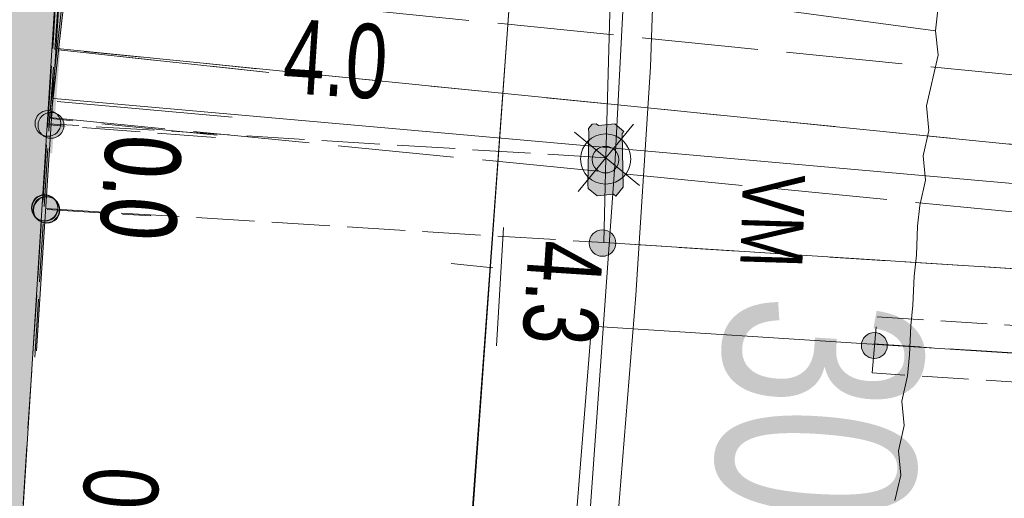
# Model space of a CAD drawing. Header units: metres. Extents: x -740 to 758, y -633 to 854.
# Tile 447 of 656: x -40.74 to -33.68, y -274.03 to -270.6. Entities that reach past the tile are written whole.
import ezdxf

# ---------------------------------------------------------------- set-up
doc = ezdxf.new("R2010")
doc.units = ezdxf.units.M
doc.header["$MEASUREMENT"] = 0
for name, pattern in [('333_125', [0.4576, 0.3328, -0.1248]), ('333_333', [0.6656, 0.3328, -0.3328]), ('416_125', [0.5408, 0.416, -0.1248]), ('416_416', [0.832, 0.416, -0.416]), ('832_208', [1.04, 0.832, -0.208])]:
    doc.linetypes.add(name, pattern=pattern)
for name, color, linetype in [('Gas.LOVION', 7, 'Continuous'), ('Grundkarte.LOVION', 7, 'Continuous'), ('Strom.LOVION', 7, 'Continuous'), ('StromBemass.LOVION', 7, 'Continuous'), ('Telko.LOVION', 7, 'Continuous'), ('Wasser.LOVION', 7, 'Continuous')]:
    doc.layers.add(name, color=color, linetype=linetype)
doc.styles.add('ERSTELLTER_STIL_1', font='arial.ttf')

msp = doc.modelspace()

# ---------------------------------------------------------------- hatches: boundary and pattern name
at = {"layer": 'Gas.LOVION', "linetype": 'Continuous', "lineweight": 13}
for points in [[(-40.5345, -271.535), (-40.4597, -270.7888), (-40.846, -270.7674), (-40.8915, -271.5108)], [(-40.5085, -271.5563), (-40.4498, -270.7969), (-40.8361, -270.7755), (-40.8817, -271.5189)]]:
    msp.add_hatch(color=7, dxfattribs=at).paths.add_polyline_path(points)
at = {"layer": 'Grundkarte.LOVION', "linetype": 'Continuous', "lineweight": 18}
for points in [[(-39.9275, -262.2337), (-57.6772, -261.1613), (-58.3338, -269.5603), (-52.6855, -269.8947), (-51.2573, -269.9915), (-51.4255, -271.8995), (-51.6825, -275.6192), (-43.3156, -276.2494), (-40.6214, -272.9712)], [(-39.9695, -262.1992), (-41.9889, -262.1011), (-51.5506, -273.7352), (-51.6923, -275.611), (-40.8584, -276.3842)]]:
    msp.add_hatch(color=9, dxfattribs=at).paths.add_polyline_path(points)
at = {"layer": 'Strom.LOVION', "linetype": 'Continuous', "lineweight": 13}
msp.add_hatch(color=7, dxfattribs=at).paths.add_polyline_path([(-36.4154, -271.7972), (-36.4233, -271.4138), (-36.4101, -271.3977), (-36.4744, -271.3449), (-36.5915, -271.3563), (-36.6075, -271.3431), (-36.6368, -271.346), (-36.6632, -271.3781), (-36.6604, -271.4074), (-36.6685, -271.7777), (-36.6656, -271.8069), (-36.6014, -271.8598), (-36.4843, -271.8483), (-36.4682, -271.8615)])
at = {"layer": 'StromBemass.LOVION', "linetype": 'Continuous', "lineweight": 13}
for points in [[(-40.4668, -271.3995), (-40.46, -271.3901), (-40.4544, -271.3799), (-40.4501, -271.3691), (-40.4473, -271.3578), (-40.4459, -271.3462), (-40.4459, -271.3346), (-40.4474, -271.3231), (-40.4503, -271.3118), (-40.4546, -271.301), (-40.4603, -271.2908), (-40.4672, -271.2814), (-40.4751, -271.273), (-40.4841, -271.2656), (-40.494, -271.2594), (-40.5045, -271.2544), (-40.5156, -271.2509), (-40.527, -271.2487), (-40.5387, -271.248), (-40.5503, -271.2488), (-40.5617, -271.251), (-40.5727, -271.2547), (-40.5833, -271.2597), (-40.5931, -271.2659), (-40.602, -271.2734), (-40.6099, -271.2819), (-40.6168, -271.2913), (-40.6223, -271.3015), (-40.6266, -271.3124), (-40.6294, -271.3236), (-40.6309, -271.3352), (-40.6308, -271.3468), (-40.6293, -271.3584), (-40.6264, -271.3696), (-40.6221, -271.3804), (-40.6164, -271.3906), (-40.6096, -271.4), (-40.6016, -271.4085), (-40.5926, -271.4158), (-40.5827, -271.422), (-40.5722, -271.427), (-40.5611, -271.4305), (-40.5497, -271.4327), (-40.5381, -271.4334), (-40.5265, -271.4326), (-40.515, -271.4304), (-40.504, -271.4267), (-40.4935, -271.4218), (-40.4837, -271.4155), (-40.4747, -271.408)], [(-40.4445, -271.4138), (-40.4376, -271.4043), (-40.432, -271.394), (-40.4278, -271.3832), (-40.4249, -271.3718), (-40.4235, -271.3602), (-40.4235, -271.3486), (-40.425, -271.337), (-40.428, -271.3257), (-40.4323, -271.3148), (-40.438, -271.3046), (-40.4449, -271.2952), (-40.4529, -271.2867), (-40.4619, -271.2793), (-40.4718, -271.273), (-40.4824, -271.2681), (-40.4935, -271.2645), (-40.505, -271.2624), (-40.5167, -271.2617), (-40.5283, -271.2624), (-40.5398, -271.2647), (-40.5509, -271.2683), (-40.5614, -271.2733), (-40.5713, -271.2796), (-40.5803, -271.2871), (-40.5882, -271.2956), (-40.5951, -271.3051), (-40.6007, -271.3154), (-40.6049, -271.3262), (-40.6078, -271.3376), (-40.6092, -271.3491), (-40.6092, -271.3608), (-40.6077, -271.3724), (-40.6047, -271.3837), (-40.6004, -271.3946), (-40.5947, -271.4048), (-40.5878, -271.4142), (-40.5798, -271.4227), (-40.5708, -271.4301), (-40.5609, -271.4364), (-40.5503, -271.4413), (-40.5392, -271.4449), (-40.5277, -271.447), (-40.5161, -271.4477), (-40.5044, -271.447), (-40.4929, -271.4447), (-40.4818, -271.4411), (-40.4713, -271.4361), (-40.4614, -271.4298), (-40.4525, -271.4223)], [(-36.4675, -271.6613), (-36.4605, -271.6515), (-36.4548, -271.641), (-36.4504, -271.6299), (-36.4475, -271.6182), (-36.446, -271.6064), (-36.446, -271.5944), (-36.4476, -271.5825), (-36.4506, -271.5709), (-36.455, -271.5598), (-36.4608, -271.5493), (-36.4679, -271.5396), (-36.4761, -271.5309), (-36.4854, -271.5233), (-36.4955, -271.5169), (-36.5064, -271.5118), (-36.5178, -271.5082), (-36.5296, -271.506), (-36.5415, -271.5052), (-36.5535, -271.506), (-36.5653, -271.5083), (-36.5766, -271.5121), (-36.5875, -271.5172), (-36.5976, -271.5237), (-36.6068, -271.5313), (-36.615, -271.5401), (-36.622, -271.5498), (-36.6277, -271.5603), (-36.6321, -271.5715), (-36.635, -271.5831), (-36.6365, -271.595), (-36.6364, -271.607), (-36.6349, -271.6188), (-36.6319, -271.6304), (-36.6274, -271.6416), (-36.6216, -271.6521), (-36.6146, -271.6617), (-36.6063, -271.6704), (-36.5971, -271.678), (-36.5869, -271.6844), (-36.5761, -271.6895), (-36.5647, -271.6932), (-36.5529, -271.6954), (-36.5409, -271.6961), (-36.529, -271.6953), (-36.5172, -271.693), (-36.5058, -271.6893), (-36.495, -271.6841), (-36.4849, -271.6777), (-36.4757, -271.67)], [(-40.4898, -272.0054), (-40.4829, -271.9959), (-40.4773, -271.9855), (-40.473, -271.9745), (-40.4701, -271.9631), (-40.4686, -271.9513), (-40.4687, -271.9395), (-40.4702, -271.9278), (-40.4732, -271.9164), (-40.4775, -271.9054), (-40.4833, -271.8951), (-40.4902, -271.8856), (-40.4983, -271.877), (-40.5075, -271.8695), (-40.5175, -271.8632), (-40.5282, -271.8582), (-40.5394, -271.8546), (-40.551, -271.8524), (-40.5628, -271.8517), (-40.5746, -271.8525), (-40.5862, -271.8547), (-40.5974, -271.8584), (-40.6081, -271.8635), (-40.618, -271.8698), (-40.6271, -271.8774), (-40.6351, -271.886), (-40.642, -271.8956), (-40.6477, -271.906), (-40.652, -271.917), (-40.6549, -271.9284), (-40.6564, -271.9401), (-40.6563, -271.9519), (-40.6548, -271.9637), (-40.6518, -271.9751), (-40.6474, -271.9861), (-40.6417, -271.9964), (-40.6348, -272.0059), (-40.6266, -272.0145), (-40.6175, -272.022), (-40.6075, -272.0283), (-40.5968, -272.0333), (-40.5856, -272.0369), (-40.574, -272.0391), (-40.5622, -272.0398), (-40.5504, -272.039), (-40.5388, -272.0367), (-40.5276, -272.0331), (-40.5169, -272.028), (-40.507, -272.0216), (-40.4979, -272.0141)], [(-40.4876, -272.008), (-40.4807, -271.9984), (-40.4751, -271.9881), (-40.4708, -271.9771), (-40.4679, -271.9657), (-40.4664, -271.954), (-40.4665, -271.9422), (-40.468, -271.9305), (-40.471, -271.9191), (-40.4753, -271.9081), (-40.4811, -271.8978), (-40.488, -271.8883), (-40.4961, -271.8797), (-40.5052, -271.8722), (-40.5152, -271.866), (-40.5259, -271.861), (-40.5371, -271.8574), (-40.5487, -271.8552), (-40.5605, -271.8545), (-40.5722, -271.8553), (-40.5838, -271.8575), (-40.595, -271.8612), (-40.6057, -271.8663), (-40.6156, -271.8726), (-40.6247, -271.8801), (-40.6327, -271.8888), (-40.6396, -271.8983), (-40.6453, -271.9087), (-40.6496, -271.9197), (-40.6525, -271.9311), (-40.6539, -271.9428), (-40.6539, -271.9546), (-40.6523, -271.9663), (-40.6494, -271.9777), (-40.645, -271.9886), (-40.6393, -271.9989), (-40.6323, -272.0085), (-40.6242, -272.017), (-40.6151, -272.0245), (-40.6051, -272.0308), (-40.5945, -272.0358), (-40.5832, -272.0394), (-40.5716, -272.0416), (-40.5599, -272.0423), (-40.5481, -272.0415), (-40.5365, -272.0393), (-40.5253, -272.0356), (-40.5147, -272.0305), (-40.5047, -272.0242), (-40.4957, -272.0166)], [(-40.4876, -272.008), (-40.4807, -271.9984), (-40.4751, -271.9881), (-40.4708, -271.9771), (-40.4679, -271.9657), (-40.4664, -271.954), (-40.4665, -271.9422), (-40.468, -271.9305), (-40.471, -271.9191), (-40.4753, -271.9081), (-40.4811, -271.8978), (-40.488, -271.8883), (-40.4961, -271.8797), (-40.5052, -271.8722), (-40.5152, -271.866), (-40.5259, -271.861), (-40.5371, -271.8574), (-40.5487, -271.8552), (-40.5605, -271.8545), (-40.5722, -271.8553), (-40.5838, -271.8575), (-40.595, -271.8612), (-40.6057, -271.8663), (-40.6156, -271.8726), (-40.6247, -271.8801), (-40.6327, -271.8888), (-40.6396, -271.8983), (-40.6453, -271.9087), (-40.6496, -271.9197), (-40.6525, -271.9311), (-40.6539, -271.9428), (-40.6539, -271.9546), (-40.6523, -271.9663), (-40.6494, -271.9777), (-40.645, -271.9886), (-40.6393, -271.9989), (-40.6323, -272.0085), (-40.6242, -272.017), (-40.6151, -272.0245), (-40.6051, -272.0308), (-40.5945, -272.0358), (-40.5832, -272.0394), (-40.5716, -272.0416), (-40.5599, -272.0423), (-40.5481, -272.0415), (-40.5365, -272.0393), (-40.5253, -272.0356), (-40.5147, -272.0305), (-40.5047, -272.0242), (-40.4957, -272.0166)], [(-40.477, -272.019), (-40.4701, -272.0093), (-40.4644, -271.9989), (-40.4601, -271.9879), (-40.4572, -271.9764), (-40.4557, -271.9646), (-40.4558, -271.9527), (-40.4573, -271.941), (-40.4603, -271.9295), (-40.4647, -271.9185), (-40.4704, -271.9081), (-40.4774, -271.8985), (-40.4856, -271.8899), (-40.4948, -271.8823), (-40.5048, -271.876), (-40.5155, -271.871), (-40.5268, -271.8674), (-40.5385, -271.8652), (-40.5504, -271.8645), (-40.5622, -271.8652), (-40.5738, -271.8675), (-40.5851, -271.8712), (-40.5958, -271.8763), (-40.6058, -271.8827), (-40.615, -271.8903), (-40.6231, -271.899), (-40.63, -271.9086), (-40.6357, -271.919), (-40.64, -271.93), (-40.6429, -271.9416), (-40.6444, -271.9533), (-40.6443, -271.9652), (-40.6428, -271.977), (-40.6398, -271.9885), (-40.6354, -271.9995), (-40.6297, -272.0099), (-40.6227, -272.0194), (-40.6145, -272.0281), (-40.6054, -272.0356), (-40.5953, -272.0419), (-40.5846, -272.0469), (-40.5733, -272.0506), (-40.5616, -272.0528), (-40.5497, -272.0535), (-40.5379, -272.0527), (-40.5263, -272.0504), (-40.515, -272.0467), (-40.5043, -272.0416), (-40.4943, -272.0352), (-40.4851, -272.0276)], [(-40.4757, -272.0199), (-40.4687, -272.0102), (-40.463, -271.9998), (-40.4587, -271.9887), (-40.4557, -271.9771), (-40.4543, -271.9653), (-40.4543, -271.9534), (-40.4558, -271.9416), (-40.4588, -271.93), (-40.4633, -271.919), (-40.469, -271.9086), (-40.4761, -271.8989), (-40.4843, -271.8903), (-40.4935, -271.8827), (-40.5035, -271.8764), (-40.5143, -271.8713), (-40.5257, -271.8677), (-40.5374, -271.8655), (-40.5493, -271.8648), (-40.5612, -271.8656), (-40.5729, -271.8678), (-40.5842, -271.8715), (-40.595, -271.8767), (-40.605, -271.8831), (-40.6142, -271.8907), (-40.6223, -271.8994), (-40.6293, -271.9091), (-40.635, -271.9195), (-40.6393, -271.9306), (-40.6422, -271.9422), (-40.6437, -271.954), (-40.6437, -271.9659), (-40.6421, -271.9777), (-40.6391, -271.9893), (-40.6347, -272.0003), (-40.6289, -272.0107), (-40.6219, -272.0204), (-40.6137, -272.029), (-40.6045, -272.0366), (-40.5944, -272.0429), (-40.5836, -272.048), (-40.5723, -272.0516), (-40.5606, -272.0538), (-40.5487, -272.0545), (-40.5368, -272.0537), (-40.5251, -272.0515), (-40.5138, -272.0478), (-40.503, -272.0426), (-40.493, -272.0362), (-40.4838, -272.0286)], [(-40.4742, -272.022), (-40.4672, -272.0124), (-40.4616, -272.002), (-40.4572, -271.9909), (-40.4543, -271.9794), (-40.4528, -271.9676), (-40.4529, -271.9557), (-40.4544, -271.9439), (-40.4574, -271.9324), (-40.4618, -271.9214), (-40.4676, -271.911), (-40.4746, -271.9014), (-40.4827, -271.8928), (-40.4919, -271.8852), (-40.502, -271.8789), (-40.5127, -271.8739), (-40.5241, -271.8702), (-40.5357, -271.8681), (-40.5476, -271.8674), (-40.5595, -271.8681), (-40.5711, -271.8704), (-40.5824, -271.8741), (-40.5931, -271.8792), (-40.6032, -271.8856), (-40.6123, -271.8932), (-40.6204, -271.9019), (-40.6273, -271.9115), (-40.633, -271.922), (-40.6374, -271.933), (-40.6403, -271.9445), (-40.6417, -271.9563), (-40.6417, -271.9682), (-40.6402, -271.98), (-40.6372, -271.9915), (-40.6328, -272.0025), (-40.627, -272.0129), (-40.62, -272.0225), (-40.6118, -272.0311), (-40.6027, -272.0387), (-40.5926, -272.045), (-40.5818, -272.0501), (-40.5705, -272.0537), (-40.5588, -272.0559), (-40.547, -272.0566), (-40.5351, -272.0558), (-40.5235, -272.0535), (-40.5122, -272.0498), (-40.5014, -272.0447), (-40.4914, -272.0383), (-40.4823, -272.0307)], [(-36.49, -272.2587), (-36.483, -272.249), (-36.4773, -272.2386), (-36.4729, -272.2275), (-36.47, -272.2159), (-36.4685, -272.2041), (-36.4686, -272.1921), (-36.4701, -272.1803), (-36.4731, -272.1688), (-36.4775, -272.1577), (-36.4833, -272.1472), (-36.4903, -272.1376), (-36.4985, -272.129), (-36.5078, -272.1214), (-36.5178, -272.115), (-36.5287, -272.11), (-36.54, -272.1063), (-36.5517, -272.1041), (-36.5636, -272.1034), (-36.5755, -272.1042), (-36.5873, -272.1065), (-36.5986, -272.1102), (-36.6094, -272.1153), (-36.6194, -272.1217), (-36.6286, -272.1294), (-36.6367, -272.1381), (-36.6437, -272.1478), (-36.6494, -272.1582), (-36.6538, -272.1693), (-36.6567, -272.1809), (-36.6582, -272.1927), (-36.6581, -272.2047), (-36.6566, -272.2165), (-36.6536, -272.2281), (-36.6492, -272.2391), (-36.6434, -272.2496), (-36.6363, -272.2592), (-36.6281, -272.2679), (-36.6189, -272.2754), (-36.6088, -272.2818), (-36.598, -272.2868), (-36.5867, -272.2905), (-36.5749, -272.2927), (-36.563, -272.2934), (-36.5511, -272.2926), (-36.5394, -272.2903), (-36.5281, -272.2866), (-36.5173, -272.2815), (-36.5073, -272.2751), (-36.4981, -272.2674)], [(-36.49, -272.2587), (-36.483, -272.249), (-36.4773, -272.2386), (-36.4729, -272.2275), (-36.47, -272.2159), (-36.4685, -272.2041), (-36.4686, -272.1921), (-36.4701, -272.1803), (-36.4731, -272.1688), (-36.4775, -272.1577), (-36.4833, -272.1472), (-36.4903, -272.1376), (-36.4985, -272.129), (-36.5078, -272.1214), (-36.5178, -272.115), (-36.5287, -272.11), (-36.54, -272.1063), (-36.5517, -272.1041), (-36.5636, -272.1034), (-36.5755, -272.1042), (-36.5873, -272.1065), (-36.5986, -272.1102), (-36.6094, -272.1153), (-36.6194, -272.1217), (-36.6286, -272.1294), (-36.6367, -272.1381), (-36.6437, -272.1478), (-36.6494, -272.1582), (-36.6538, -272.1693), (-36.6567, -272.1809), (-36.6582, -272.1927), (-36.6581, -272.2047), (-36.6566, -272.2165), (-36.6536, -272.2281), (-36.6492, -272.2391), (-36.6434, -272.2496), (-36.6363, -272.2592), (-36.6281, -272.2679), (-36.6189, -272.2754), (-36.6088, -272.2818), (-36.598, -272.2868), (-36.5867, -272.2905), (-36.5749, -272.2927), (-36.563, -272.2934), (-36.5511, -272.2926), (-36.5394, -272.2903), (-36.5281, -272.2866), (-36.5173, -272.2815), (-36.5073, -272.2751), (-36.4981, -272.2674)], [(-34.5427, -272.9922), (-34.5358, -272.9827), (-34.5302, -272.9725), (-34.526, -272.9616), (-34.5231, -272.9503), (-34.5217, -272.9387), (-34.5217, -272.9271), (-34.5232, -272.9155), (-34.5262, -272.9042), (-34.5305, -272.8934), (-34.5362, -272.8832), (-34.543, -272.8738), (-34.5511, -272.8653), (-34.5601, -272.8579), (-34.5699, -272.8517), (-34.5805, -272.8467), (-34.5916, -272.8432), (-34.6031, -272.841), (-34.6147, -272.8403), (-34.6264, -272.8411), (-34.6378, -272.8433), (-34.6489, -272.8469), (-34.6594, -272.8519), (-34.6693, -272.8582), (-34.6782, -272.8657), (-34.6862, -272.8742), (-34.693, -272.8837), (-34.6986, -272.8939), (-34.7029, -272.9048), (-34.7057, -272.9161), (-34.7071, -272.9277), (-34.7071, -272.9393), (-34.7056, -272.9509), (-34.7027, -272.9622), (-34.6983, -272.973), (-34.6927, -272.9832), (-34.6858, -272.9926), (-34.6778, -273.0011), (-34.6688, -273.0085), (-34.6589, -273.0147), (-34.6483, -273.0197), (-34.6372, -273.0232), (-34.6258, -273.0254), (-34.6141, -273.0261), (-34.6025, -273.0253), (-34.591, -273.0231), (-34.5799, -273.0195), (-34.5694, -273.0145), (-34.5596, -273.0082), (-34.5506, -273.0007)]]:
    msp.add_hatch(color=7, dxfattribs=at).paths.add_polyline_path(points)
at = {"layer": 'Wasser.LOVION', "linetype": 'Continuous', "lineweight": 13}
for points in [[(-40.5103, -271.1779), (-40.4355, -270.4317), (-40.8086, -270.3943), (-40.8834, -271.1405)], [(-40.5004, -271.1861), (-40.4256, -270.4398), (-40.7987, -270.4024), (-40.8735, -271.1486)]]:
    msp.add_hatch(color=7, dxfattribs=at).paths.add_polyline_path(points)

# ---------------------------------------------------------------- linework, layer by layer
at = {"layer": 'Gas.LOVION', "color": 5, "linetype": 'Continuous', "lineweight": 18}
for points in [[(-32.388, -271.8764), (-32.4919, -271.8718), (-40.4971, -271.1619)], [(-39.2186, -271.2972), (-40.4711, -271.1832)]]:
    msp.add_lwpolyline(points, dxfattribs=at)
at = {"layer": 'Grundkarte.LOVION', "color": 8, "linetype": 'Continuous', "lineweight": 18}
for points in [[(-33.787, -252.5802), (-36.4212, -259.1922), (-35.7288, -254.4843), (-36.4212, -259.1922), (-39.189, -258.6944), (-36.4212, -259.1922), (-37.6715, -276.6342), (-40.8584, -276.3842), (-51.6923, -275.611), (-53.0298, -275.5349)], [(-38.8905, -293.1865), (-37.6715, -276.6342), (-36.4212, -259.1922), (-33.787, -252.5802)], [(-16.9143, -266.4473), (-16.979, -267.9019), (-20.5424, -314.8895), (-39.045, -295.5365), (-38.8905, -293.1865), (-37.6715, -276.6342), (-36.4212, -259.1922), (-35.7288, -254.4843)], [(-43.3156, -276.2494), (-51.6825, -275.6192), (-51.4255, -271.8995), (-51.2573, -269.9915), (-52.6855, -269.8947), (-58.3338, -269.5603), (-57.6772, -261.1613), (-39.9275, -262.2337), (-40.6214, -272.9712)], [(-41.9889, -262.1011), (-39.9695, -262.1992), (-40.8584, -276.3842), (-51.6923, -275.611), (-51.5506, -273.7352)], [(-38.303, -285.5923), (-38.5679, -288.9285), (-37.6772, -276.5757), (-36.639, -262.4056)], [(-34.4666, -274.0451), (-34.4252, -273.8637), (-34.4424, -273.688), (-34.401, -273.5067), (-34.4182, -273.331), (-34.3768, -273.1496), (-34.3618, -273.0004), (-34.3526, -272.7926), (-34.3376, -272.6433), (-34.3284, -272.4355), (-34.3134, -272.2863), (-34.3042, -272.0785), (-34.2892, -271.9293), (-34.2478, -271.7479), (-34.265, -271.5722), (-34.2236, -271.3908), (-34.2408, -271.2152), (-34.1581, -270.8524), (-34.1752, -270.6768), (-34.1603, -270.5275)], [(-37.6474, -272.3463), (-37.3489, -272.3762)]]:
    msp.add_lwpolyline(points, dxfattribs=at)
at = {"layer": 'Grundkarte.LOVION', "color": 253, "linetype": 'Continuous', "lineweight": 18}
msp.add_lwpolyline([(-35.7288, -254.4843), (-36.4212, -259.1922), (-39.189, -258.6944), (-36.4212, -259.1922), (-37.6715, -276.6342), (-40.8584, -276.3842), (-51.6923, -275.611), (-53.0298, -275.5349)], dxfattribs=at)
at = {"layer": 'Grundkarte.LOVION', "color": 251, "linetype": 'Continuous', "lineweight": 13}
for points in [[(-43.3156, -276.2494), (-51.6825, -275.6192), (-51.4255, -271.8995), (-51.2573, -269.9915), (-50.98, -267.6886), (-52.6217, -267.524), (-52.6855, -269.8947), (-58.3338, -269.5603), (-57.6772, -261.1613), (-39.9275, -262.2337), (-40.6214, -272.9712)], [(-41.9889, -262.1011), (-39.9695, -262.1992), (-40.8584, -276.3842), (-51.6923, -275.611), (-51.5506, -273.7352)]]:
    msp.add_lwpolyline(points, dxfattribs=at)
at = {"layer": 'Grundkarte.LOVION', "color": 253, "linetype": 'Continuous', "lineweight": 18}
msp.add_lwpolyline([(-33.9415, -268.2303), (-33.9243, -268.406), (-33.945, -268.4967), (-34.0199, -269.2429), (-34.067, -269.3657), (-34.0555, -269.4828), (-34.0705, -269.6321), (-34.059, -269.7492), (-34.1061, -269.872), (-34.1211, -270.0212), (-34.1096, -270.1383), (-34.1396, -270.4368), (-34.1603, -270.5275), (-34.1752, -270.6768), (-35.5827, -270.4893), (-35.3754, -268.075)], close=True, dxfattribs=at)
at = {"layer": 'Strom.LOVION', "color": 1, "linetype": 'Continuous', "lineweight": 18}
msp.add_lwpolyline([(-31.7812, -254.2017), (-33.5554, -253.7397), (-35.3949, -261.678), (-35.9194, -263.2662), (-36.0169, -264.99), (-36.2188, -270.9357), (-36.3249, -272.5716), (-36.7793, -278.2021)], dxfattribs=at)
at = {"layer": 'Strom.LOVION', "color": 150, "linetype": 'Continuous', "lineweight": 18}
for points in [[(-36.3961, -266.4014), (-36.5393, -271.5877), (-36.5538, -272.195), (-21.2069, -273.1772), (-20.4986, -273.1671), (-19.8028, -272.8774), (-19.2316, -272.6738), (-18.7982, -272.5723), (-18.3918, -272.7985), (-18.0332, -273.4433), (-17.252, -275.5392), (-16.8474, -275.8987)], [(-39.6633, -313.0941), (-39.2606, -307.6903), (-38.576, -299.8797), (-38.3958, -297.7932), (-38.0111, -293.2631), (-37.4421, -284.119), (-37.0778, -278.1722), (-36.9154, -276.2056), (-36.6429, -272.7948), (-22.0394, -273.7315), (-20.9316, -273.7266), (-20.2036, -273.4634), (-19.2633, -273.1054), (-18.47, -273.0574), (-17.648, -273.3022), (-17.3806, -273.4681), (-16.7697, -275.1817), (-15.8273, -275.9024)]]:
    msp.add_lwpolyline(points, dxfattribs=at)
at = {"layer": 'Strom.LOVION', "color": 9, "linetype": 'Continuous', "lineweight": 18}
for points in [[(-36.7374, -271.8287), (-36.3412, -271.3467)], [(-36.7643, -271.4028), (-36.2983, -271.7858)]]:
    msp.add_lwpolyline(points, dxfattribs=at)
at = {"layer": 'Strom.LOVION', "color": 7, "linetype": 'Continuous', "lineweight": 13}
msp.add_lwpolyline([(-36.4154, -271.7972), (-36.4682, -271.8615), (-36.4843, -271.8483), (-36.6014, -271.8598), (-36.6656, -271.8069), (-36.6685, -271.7777), (-36.6604, -271.4074), (-36.6632, -271.3781), (-36.6368, -271.346), (-36.6075, -271.3431), (-36.5915, -271.3563), (-36.4744, -271.3449), (-36.4101, -271.3977), (-36.4233, -271.4138)], close=True, dxfattribs=at)
at = {"layer": 'Strom.LOVION', "color": 7, "linetype": '333_125', "lineweight": 13}
msp.add_lwpolyline([(-22.0302, -273.5237), (-22.0647, -273.9261), (-34.6299, -273.13), (-34.5954, -272.7276)], close=True, dxfattribs=at)
at = {"layer": 'Strom.LOVION', "color": 9, "linetype": '333_333', "lineweight": 18}
msp.add_lwpolyline([(-34.6207, -272.9222), (-22.0394, -273.7315)], dxfattribs=at)
at = {"layer": 'Strom.LOVION', "color": 9, "linetype": 'Continuous', "lineweight": 18}
msp.add_circle((-36.5407, -271.5962), 0.1796, dxfattribs=at)
at = {"layer": 'StromBemass.LOVION', "color": 7, "linetype": '416_125', "lineweight": 13}
for points in [[(-40.6318, -273.0166), (-40.5286, -271.3514), (-40.4018, -269.6247), (-40.3787, -269.1052), (-40.2513, -267.083), (-40.0318, -263.7365), (-39.9602, -262.5029), (-39.8854, -261.7567), (-39.8744, -261.4157), (-39.6086, -257.0303), (-39.5349, -256.1216), (-39.4542, -254.6802), (-39.3798, -253.476), (-39.1954, -250.8275), (-39.0495, -248.3896), (-39.0506, -248.2272)], [(-40.8555, -276.4135), (-40.8232, -275.6862), (-40.5385, -271.3432), (-40.4278, -269.6034), (-40.3886, -269.0971), (-40.2612, -267.0749), (-40.0416, -263.7284), (-39.9701, -262.4948), (-39.9402, -262.1963), (-39.9114, -261.7354), (-39.9004, -261.3944), (-39.7701, -259.4014)], [(-36.5393, -271.5877), (-40.5385, -271.3432)], [(-39.3375, -271.4418), (-40.5286, -271.3514)], [(-40.553, -271.9506), (-36.5538, -272.195), (-21.2069, -273.1772)], [(-40.5431, -271.9587), (-39.7997, -272.0042)], [(-34.6207, -272.9222), (-22.0394, -273.7315)]]:
    msp.add_lwpolyline(points, dxfattribs=at)
at = {"layer": 'StromBemass.LOVION', "color": 7, "linetype": 'Continuous', "lineweight": 13}
msp.add_lwpolyline([(-37.2736, -272.088), (-37.3238, -272.9353)], dxfattribs=at)
for centre, radius in [((-40.5384, -271.3407), 0.0927), ((-40.5164, -271.3547), 0.093), ((-36.5412, -271.6007), 0.0954), ((-40.5625, -271.9457), 0.094), ((-40.5602, -271.9484), 0.0939), ((-40.5602, -271.9484), 0.0939), ((-40.5501, -271.959), 0.0945), ((-40.549, -271.9597), 0.0949), ((-40.5473, -271.962), 0.0946), ((-36.5633, -272.1984), 0.095), ((-36.5633, -272.1984), 0.095), ((-34.6144, -272.9332), 0.0929)]:
    msp.add_circle(centre, radius, dxfattribs=at)
at = {"layer": 'Telko.LOVION', "color": 1, "linetype": 'Continuous', "lineweight": 18}
msp.add_lwpolyline([(-33.1631, -253.0659), (-35.0382, -258.525), (-36.0152, -262.8913), (-36.475, -271.6405), (-38.396, -298.5469), (-41.1633, -332.9693), (-42.9537, -361.0599), (-44.8834, -390.5976), (-47.2722, -421.9387), (-49.5907, -445.9874), (-49.5713, -446.488), (-49.6105, -446.9943), (-49.7551, -457.4564), (-51.0587, -463.9236), (-54.9122, -477.2606), (-55.7356, -480.3263), (-57.676, -485.5701), (-63.4068, -497.3912), (-63.42, -497.4073)], dxfattribs=at)
at = {"layer": 'Wasser.LOVION', "color": 7, "linetype": '832_208', "lineweight": 13}
msp.add_lwpolyline([(-40.5281, -271.2979), (-40.4177, -270.3118), (-32.3586, -271.1198), (-32.4558, -272.0899)], close=True, dxfattribs=at)
msp.add_lwpolyline([(-39.3243, -271.4257), (-40.5182, -271.306), (-40.4078, -270.3199), (-38.5715, -270.5098)], dxfattribs=at)
at = {"layer": 'Wasser.LOVION', "color": 252, "linetype": '416_416', "lineweight": 18}
for points in [[(-32.4138, -271.6129), (-40.4729, -270.8048)], [(-38.9545, -270.9758), (-40.463, -270.813)]]:
    msp.add_lwpolyline(points, dxfattribs=at)
at = {"layer": 'Wasser.LOVION', "color": 150, "linetype": 'Continuous', "lineweight": 18}
for points in [[(-32.0189, -271.7221), (-32.1096, -271.7014), (-32.4138, -271.6129), (-40.4729, -270.8048)], [(-38.9545, -270.9758), (-40.463, -270.813)]]:
    msp.add_lwpolyline(points, dxfattribs=at)

# ---------------------------------------------------------------- texts
at = {"layer": 'Gas.LOVION', "color": 1, "linetype": 'Continuous', "lineweight": 18, "insert": (-36.0923, -272.5149), "char_height": 1.422802, "attachment_point": 7, "rotation": 266.24464, "style": 'ERSTELLTER_STIL_1'}
msp.add_mtext('{\\A1;\\W0.72072x;300 HD1 ST BA (1953)}', dxfattribs=at)
at = {"layer": 'Strom.LOVION', "color": 7, "linetype": 'Continuous', "lineweight": 13, "insert": (-35.5554, -271.7003), "char_height": 0.444626, "attachment_point": 7, "rotation": 268.24383, "style": 'ERSTELLTER_STIL_1'}
msp.add_mtext('{\\A1;\\W0.71559x;VM}', dxfattribs=at)
at = {"layer": 'StromBemass.LOVION', "color": 7, "linetype": 'Continuous', "lineweight": 13, "attachment_point": 7, "style": 'ERSTELLTER_STIL_1'}
for s, insert, char_height, rotation in [('{\\A1;\\W0.71563x;4.0}', (-38.8643, -271.1281), 0.533525, 356.2441), ('{\\A1;\\W0.71559x;0.0}', (-40.1272, -271.4097), 0.533523, 266.24693), ('{\\A1;\\W0.71559x;0.0}', (-40.1173, -271.4179), 0.533551, 266.24429), ('{\\A1;\\W0.71556x;4.3}', (-37.0964, -272.1691), 0.533551, 266.24429), ('{\\A1;\\W0.71556x;0.0}', (-40.2789, -273.7891), 0.533549, 266.24711)]:
    msp.add_mtext(s, dxfattribs=dict(at, insert=insert, char_height=char_height, rotation=rotation))

doc.saveas('drawing.dxf')
